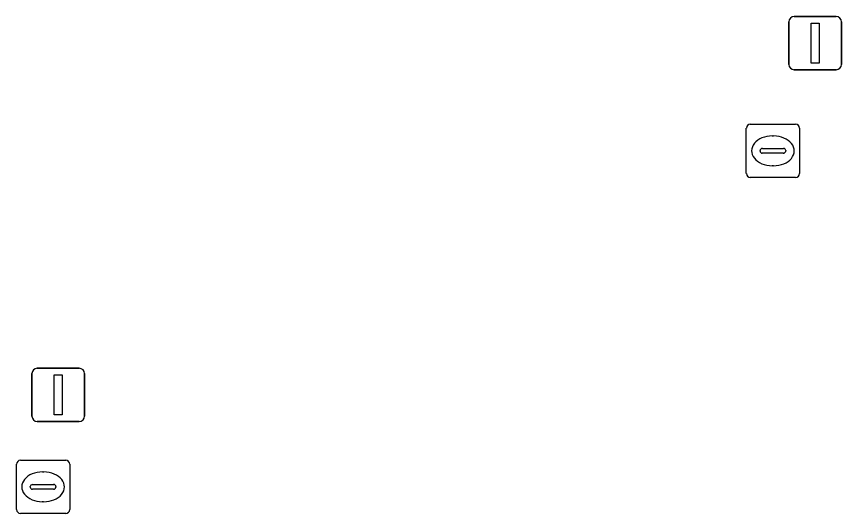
# Model space of a CAD drawing. Extents: x 159352 to 160617, y 385888 to 387323.
# Drawn here: x 160284.3 to 160299.82, y 386814.71 to 386824.06 of the extents above; entities that cross this region are included whole.
import ezdxf

# ---------------------------------------------------------------- set-up
doc = ezdxf.new("R2010")
doc.units = 0
doc.layers.add('IMGEO_Kolk', color=7, linetype='Continuous')
doc.layers.add('IMGEO_Lichtmast', color=7, linetype='Continuous')

msp = doc.modelspace()

# ---------------------------------------------------------------- linework, layer by layer
at = {"layer": 'IMGEO_Kolk'}
for p, q in [((160298.102, 386822.03), (160298.954, 386822.03)), ((160298.027, 386821.104), (160298.027, 386821.956)), ((160299.028, 386821.956), (160299.028, 386821.104)), ((160298.515, 386821.81), (160298.54, 386821.81)), ((160298.329, 386821.573), (160298.727, 386821.573)), ((160298.286, 386821.524), (160298.286, 386821.536)), ((160298.724, 386821.487), (160298.326, 386821.487)), ((160298.77, 386821.536), (160298.77, 386821.524)), ((160298.538, 386821.25), (160298.513, 386821.25)), ((160298.954, 386821.03), (160298.102, 386821.03)), ((160284.371, 386815.713), (160285.223, 386815.713)), ((160284.296, 386814.787), (160284.296, 386815.639)), ((160285.297, 386815.639), (160285.297, 386814.787)), ((160284.784, 386815.493), (160284.809, 386815.493)), ((160284.555, 386815.207), (160284.555, 386815.219)), ((160284.598, 386815.256), (160284.996, 386815.256)), ((160285.039, 386815.219), (160285.039, 386815.207)), ((160284.993, 386815.17), (160284.595, 386815.17)), ((160284.807, 386814.933), (160284.782, 386814.933)), ((160285.223, 386814.713), (160284.371, 386814.713))]:
    msp.add_line(p, q, dxfattribs=at)
for points in [[(160298.102, 386822.03), (160298.954, 386822.03)], [(160298.027, 386821.104), (160298.027, 386821.956)], [(160299.028, 386821.956), (160299.028, 386821.104)], [(160298.954, 386821.03), (160298.102, 386821.03)], [(160284.371, 386815.713), (160285.223, 386815.713)], [(160284.296, 386814.787), (160284.296, 386815.639)], [(160285.297, 386815.639), (160285.297, 386814.787)], [(160285.223, 386814.713), (160284.371, 386814.713)]]:
    msp.add_lwpolyline(points, dxfattribs=at)
for centre, radius, start, end in [((160298.104, 386821.954), 0.0765, 91.552, 178.448), ((160298.104, 386821.954), 0.0765, 91.552, 178.448), ((160298.952, 386821.954), 0.0765, 1.552, 88.448), ((160298.952, 386821.954), 0.0765, 1.552, 88.448), ((160298.326, 386821.533), 0.0403, 85.8775, 175.7526), ((160298.731, 386821.535), 0.0386, 1.7309, 96.639), ((160298.323, 386821.523), 0.0366, 178.938, 274.7102), ((160298.727, 386821.53), 0.043, 264.8664, 352.4533), ((160298.104, 386821.106), 0.0765, 181.552, 268.448), ((160298.104, 386821.106), 0.0765, 181.552, 268.448), ((160298.952, 386821.106), 0.0765, 271.552, 358.448), ((160298.952, 386821.106), 0.0765, 271.552, 358.448), ((160284.373, 386815.637), 0.0765, 91.552, 178.448), ((160284.373, 386815.637), 0.0765, 91.552, 178.448), ((160285.221, 386815.637), 0.0765, 1.552, 88.448), ((160285.221, 386815.637), 0.0765, 1.552, 88.448), ((160284.595, 386815.216), 0.0403, 85.8775, 175.7526), ((160284.592, 386815.206), 0.0366, 178.938, 274.7102), ((160284.996, 386815.213), 0.043, 264.8664, 352.4533), ((160285, 386815.218), 0.0386, 1.7309, 96.639), ((160284.373, 386814.789), 0.0765, 181.552, 268.448), ((160284.373, 386814.789), 0.0765, 181.552, 268.448), ((160285.221, 386814.789), 0.0765, 271.552, 358.448), ((160285.221, 386814.789), 0.0765, 271.552, 358.448)]:
    msp.add_arc(centre, radius, start, end, dxfattribs=at)
for centre, major_axis, ratio, start_param, end_param in [((160298.514, 386821.53), (-0.387, 0.002), 0.722429, 4.712389, 7.853982), ((160298.539, 386821.53), (-0.39, 0.002), 0.717154, 1.570796, 4.712389), ((160284.783, 386815.213), (-0.387, 0.002), 0.722429, 4.712389, 7.853982), ((160284.808, 386815.213), (-0.39, 0.002), 0.717154, 1.570796, 4.712389)]:
    msp.add_ellipse(centre, major_axis=major_axis, ratio=ratio, start_param=start_param, end_param=end_param, dxfattribs=at)
at = {"layer": 'IMGEO_Lichtmast'}
for p, q in [((160298.928, 386824.056), (160299.718, 386824.056)), ((160299.718, 386824.056), (160298.928, 386824.056)), ((160298.828, 386823.156), (160298.828, 386823.956)), ((160298.828, 386823.956), (160298.828, 386823.156)), ((160299.818, 386823.956), (160299.818, 386823.156)), ((160299.818, 386823.156), (160299.818, 386823.956)), ((160299.718, 386823.056), (160298.928, 386823.056)), ((160298.928, 386823.056), (160299.718, 386823.056)), ((160284.687, 386817.442), (160285.477, 386817.442)), ((160285.477, 386817.442), (160284.687, 386817.442)), ((160284.587, 386816.542), (160284.587, 386817.342)), ((160284.587, 386817.342), (160284.587, 386816.542)), ((160285.577, 386817.342), (160285.577, 386816.542)), ((160285.577, 386816.542), (160285.577, 386817.342)), ((160285.477, 386816.442), (160284.687, 386816.442)), ((160284.687, 386816.442), (160285.477, 386816.442))]:
    msp.add_line(p, q, dxfattribs=at)
for points in [[(160299.248, 386823.931), (160299.398, 386823.931), (160299.398, 386823.181), (160299.248, 386823.181), (160299.248, 386823.931)], [(160285.007, 386817.317), (160285.157, 386817.317), (160285.157, 386816.567), (160285.007, 386816.567), (160285.007, 386817.317)]]:
    msp.add_lwpolyline(points, dxfattribs=at)
for centre, start, end in [((160298.928, 386823.956), 90, 180), ((160298.928, 386823.956), 90, 180), ((160299.718, 386823.956), 0, 90), ((160299.718, 386823.956), 360, 90), ((160298.928, 386823.156), 180, 270), ((160298.928, 386823.156), 180, 270), ((160299.718, 386823.156), 270, 0), ((160299.718, 386823.156), 270, 0), ((160284.687, 386817.342), 90, 180), ((160284.687, 386817.342), 90, 180), ((160285.477, 386817.342), 0, 90), ((160285.477, 386817.342), 360, 90), ((160284.687, 386816.542), 180, 270), ((160284.687, 386816.542), 180, 270), ((160285.477, 386816.542), 270, 0), ((160285.477, 386816.542), 270, 0)]:
    msp.add_arc(centre, 0.1, start, end, dxfattribs=at)

doc.saveas('drawing.dxf')
